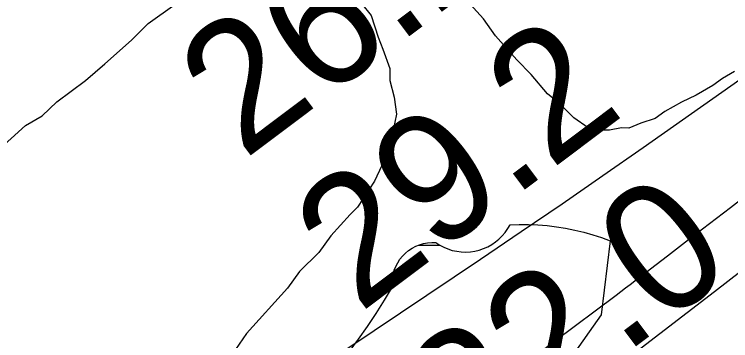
# Model space of a CAD drawing. Extents: x 3324104 to 3361979, y 612876 to 638273.
# Drawn here: x 3350757 to 3351130.3, y 619768.6 to 619938.4 of the extents above; entities that cross this region are included whole.
import ezdxf

# ---------------------------------------------------------------- set-up
doc = ezdxf.new("R2010")
doc.units = 0
for name, color, linetype in [('V-RIVR-EDGE', 7, 'Continuous'), ('V-RIVR-RANG', 7, 'Continuous'), ('V-SITE-VEGE', 7, 'Continuous'), ('V-TOPO-MAJR', 7, 'Continuous'), ('V-TOPO-MINR', 7, 'Continuous'), ('V-WETL-SWMP', 7, 'Continuous')]:
    doc.layers.add(name, color=color, linetype=linetype)

msp = doc.modelspace()

# ---------------------------------------------------------------- linework, layer by layer
at = {"layer": 'V-RIVR-EDGE'}
msp.add_spline([(3356051.95, 622889.63), (3356029.15, 622881.43), (3356012.46, 622875.66), (3355994.6, 622867.17), (3355977.52, 622859.07), (3355958.5, 622850.97), (3355948.4, 622843.24), (3355934.03, 622834.75), (3355904.12, 622817.76), (3355878.1, 622802.31), (3355856.74, 622790.34), (3355829.95, 622776.44), (3355805.11, 622765.65), (3355764.72, 622744.81), (3355744.14, 622733.61), (3355694.06, 622710.85), (3355668.43, 622698.12), (3355641.64, 622685), (3355605.15, 622669.19), (3355569.44, 622657.26), (3355539.17, 622646.47), (3355510.83, 622636.85), (3355482.11, 622628.39), (3355461.93, 622623.01), (3355442.52, 622614.14), (3355422.73, 622607.21), (3355409.53, 622603.36), (3355388.97, 622597.59), (3355371.88, 622589.49), (3355348.98, 622581.02), (3355297.71, 622547.02), (3355260.04, 622525.78), (3355211.1, 622494.49), (3355190.13, 622484.46), (3355184.7, 622482.92), (3355179.26, 622477.89), (3355174.21, 622475.58), (3355160.62, 622470.96), (3355143.54, 622463.63), (3355133.06, 622457.07), (3355125.67, 622450.49), (3355113.25, 622443.93), (3355096.93, 622433.11), (3355081.02, 622426.95), (3355064.32, 622419.23), (3355056.95, 622418.86), (3355048.8, 622414.62), (3355041.8, 622406.88), (3355036.76, 622406.5), (3355031.32, 622405.74), (3355027.05, 622404.2), (3355017.34, 622396.08), (3355010.74, 622394.93), (3355001.42, 622388.36), (3354988.6, 622379.09), (3354972.29, 622369.43), (3354947.44, 622356.31), (3354937.73, 622351.68), (3354926.08, 622343.56), (3354903.15, 622326.56), (3354891.11, 622318.06), (3354883.33, 622307.22), (3354879.44, 622304.12), (3354875.17, 622302.58), (3354867.8, 622299.11), (3354853.03, 622288.29), (3354842.54, 622279.01), (3354826.61, 622267.41), (3354807.2, 622259.71), (3354793.23, 622255.47), (3354765.68, 622249.73), (3354748.61, 622245.5), (3354734.63, 622239.33), (3354712.11, 622227.37), (3354697.74, 622218.87), (3354685.31, 622209.98), (3354640.65, 622184.5), (3354622.01, 622176.01), (3354616.19, 622175.25), (3354603.38, 622167.52), (3354578.92, 622157.11), (3354554.46, 622147.48), (3354537.39, 622142.87), (3354530.78, 622137.84), (3354500.11, 622122.79), (3354463.61, 622102.33), (3354417.79, 622078.79), (3354386.33, 622060.64), (3354340.11, 622032.44), (3354321.08, 622021.25), (3354284.96, 621998.84), (3354257, 621982.24), (3354217, 621958.68), (3354194.08, 621942.84), (3354176.99, 621931.63), (3354157.57, 621921.98), (3354141.64, 621910.39), (3354135.42, 621904.2), (3354130.36, 621897.62), (3354120.65, 621891.05), (3354103.96, 621882.95), (3354075.58, 621856.65), (3354044.89, 621835.39), (3354013.04, 621812.21), (3353971.47, 621781.67), (3353947.77, 621763.5), (3353941.17, 621763.52), (3353935.35, 621762.76), (3353929.53, 621760.06), (3353924.87, 621756.58), (3353920.59, 621751.55), (3353917.08, 621742.64), (3353910.48, 621741.49), (3353904.66, 621738.4), (3353893.78, 621731.06), (3353879.8, 621721.4), (3353866.19, 621708.64), (3353854.92, 621697.42), (3353843.26, 621687.75), (3353839.77, 621688.54), (3353831.23, 621686.23), (3353823.08, 621681.21), (3353818.03, 621677.34), (3353800.94, 621666.14), (3353790.85, 621663.06), (3353781.91, 621654.94), (3353777.63, 621651.85), (3353776.07, 621648.75), (3353775.67, 621643.71), (3353772.18, 621641), (3353755.87, 621632.13), (3353735.68, 621622.09), (3353718.58, 621608.17), (3353704.21, 621600.45), (3353694.12, 621596.6), (3353683.64, 621592.36), (3353671.21, 621584.25), (3353642.07, 621562.99), (3353598.95, 621534.01), (3353578.37, 621522.43), (3353556.23, 621507.75), (3353547.68, 621501.95), (3353525.93, 621489.21), (3353513.12, 621481.09), (3353497.18, 621468.34), (3353476.98, 621450.94), (3353453.28, 621436.65), (3353435.8, 621424.67), (3353404.72, 621401.09), (3353378.3, 621380.21), (3353361.59, 621368.62), (3353339.46, 621355.1), (3353319.65, 621342.35), (3353299.45, 621329.99), (3353283.54, 621324.6), (3353273.05, 621317.65), (3353254.77, 621295.98), (3353236.88, 621275.47), (3353219.39, 621258.83), (3353195.69, 621241.44), (3353168.49, 621221.34), (3353137.81, 621201.64), (3353112.17, 621185.03), (3353065.55, 621151.79), (3353022.05, 621122.82), (3352993.29, 621100.39), (3352956, 621073.34), (3352907.05, 621037.78), (3352853.8, 620991.77), (3352787.76, 620942.29), (3352749.68, 620913.3), (3352736.85, 620900.92), (3352733.34, 620892.79), (3352728.67, 620886.59), (3352718.96, 620881.19), (3352691.78, 620864.58), (3352660.31, 620841.78), (3352640.5, 620828.25), (3352623.39, 620811.23), (3352605.12, 620792.27), (3352593.46, 620783), (3352582.59, 620778.76), (3352566.29, 620771.43), (3352548.04, 620764.49), (3352522.41, 620750.98), (3352494.45, 620735.54), (3352482.41, 620727.04), (3352479.3, 620723.17), (3352476.96, 620717.36), (3352470.74, 620711.94), (3352455.99, 620707.33), (3352443.18, 620700.38), (3352419.1, 620685.7), (3352392.3, 620669.09), (3352362.78, 620650.94), (3352339.08, 620634.32), (3352315.38, 620615.38), (3352284.68, 620590.63), (3352258.65, 620571.31), (3352228.74, 620550.05), (3352193.39, 620527.65), (3352156.88, 620504.86), (3352131.63, 620487.47), (3352093.95, 620462.36), (3352049.28, 620432.99), (3351990.23, 620391.26), (3351936.63, 620357.26), (3351851.55, 620293.87), (3351833.29, 620281.51), (3351816.98, 620273.79), (3351794.06, 620257.95), (3351767.65, 620240.95), (3351719.86, 620206.17), (3351680.63, 620177.57), (3351657.32, 620160.56), (3351637.11, 620145.87), (3351623.13, 620135.44), (3351603.32, 620124.24), (3351588.57, 620120.01), (3351567.22, 620109.59), (3351552.08, 620103.43), (3351538.1, 620096.48), (3351523.73, 620086.43), (3351510.91, 620076.38), (3351503.52, 620069.81), (3351495.35, 620057.42), (3351486, 620042.32), (3351479.39, 620032.64), (3351469.67, 620022.58), (3351448.3, 620006.34), (3351431.59, 619994.75), (3351404.78, 619973.88), (3351377.97, 619951.84), (3351358.93, 619936.37), (3351332.12, 619915.5), (3351306.08, 619892.29), (3351274.58, 619858.25), (3351238.83, 619826.92), (3351215.12, 619805.65), (3351171.59, 619767.75), (3351145.54, 619739.51), (3351124.55, 619722.11), (3351105.9, 619707.81), (3351089.59, 619696.99), (3351079.49, 619691.2), (3351074.04, 619683.45), (3351058.1, 619666.43), (3351043.34, 619655.22), (3351015.36, 619633.96), (3350999.05, 619623.14), (3350992.05, 619617.34), (3350979.23, 619606.13), (3350966.01, 619594.53), (3350951.25, 619582.15), (3350935.7, 619567.84), (3350923.26, 619555.08), (3350910.05, 619544.25), (3350888.29, 619528.02), (3350846.74, 619504.08), (3350821.49, 619490.18), (3350811.39, 619483.61), (3350805.96, 619480.52), (3350800.9, 619473.16), (3350797.41, 619473.17), (3350793.92, 619474.35), (3350788.88, 619473.58), (3350786.93, 619472.04), (3350785.37, 619467.39), (3350785.36, 619462.73), (3350779.53, 619456.15), (3350765.93, 619445.72), (3350746.11, 619428.7), (3350722.4, 619408.98), (3350716.19, 619407.06), (3350713.08, 619403.96), (3350711.13, 619396.99), (3350708.79, 619391.57), (3350704.52, 619391.58), (3350693.26, 619385.79), (3350686.65, 619379.6), (3350679.64, 619368.37), (3350661.38, 619354.45), (3350648.56, 619344.4), (3350645.46, 619344.8), (3350638.47, 619339.39), (3350623.32, 619330.5), (3350616.33, 619326.26), (3350602.35, 619317.37), (3350598.83, 619308.85), (3350582.91, 619299.19), (3350553.77, 619276), (3350526.18, 619255.51), (3350493.55, 619231.94), (3350474.9, 619219.57), (3350474.5, 619213.76), (3350470.22, 619207.17), (3350458.96, 619202.55), (3350446.14, 619194.05), (3350441.09, 619189.79), (3350438.76, 619186.31), (3350434.48, 619180.89), (3350414.67, 619167.76), (3350401.46, 619159.26), (3350384.75, 619146.89), (3350369.6, 619133.74), (3350356.39, 619125.24), (3350350.95, 619119.05), (3350347.43, 619109.36), (3350338.1, 619097.75), (3350324.88, 619083.82), (3350308.55, 619069.9), (3350300.39, 619062.56), (3350296.13, 619062.57), (3350291.47, 619062.19), (3350274.77, 619050.6), (3350258.45, 619037.45), (3350251.84, 619032.81), (3350244.08, 619029.34), (3350233.61, 619028.21), (3350227.39, 619024.34), (3350220.39, 619016.99), (3350213, 619007.32), (3350202.12, 618996.87), (3350193.57, 618989.52), (3350179.6, 618985.29), (3350173.77, 618980.65), (3350164.84, 618977.96), (3350162.12, 618975.25), (3350159.39, 618971.38), (3350154.33, 618963.64), (3350145.78, 618953.19), (3350125.96, 618938.11), (3350102.66, 618923.05), (3350094.5, 618918.41), (3350086.34, 618913), (3350075.07, 618901.01), (3350064.19, 618892.12), (3350039.32, 618873.57), (3350021.84, 618861.59), (3350002.03, 618848.84), (3349991.94, 618844.21), (3349964.36, 618826.44), (3349938.72, 618807.11), (3349915.41, 618792.82), (3349892.5, 618778.92), (3349868.02, 618761.91), (3349852.49, 618753.03), (3349842.79, 618749.95), (3349830.35, 618739.13), (3349804.32, 618720.19), (3349777.9, 618697.76), (3349751.86, 618677.66), (3349729.72, 618661.43), (3349703.69, 618642.88), (3349678.84, 618629.75), (3349648.93, 618611.99), (3349624.46, 618594.99), (3349592.61, 618575.67), (3349570.48, 618564.87), (3349549.5, 618548.63), (3349505.21, 618518.11), (3349479.19, 618499.94), (3349471.42, 618494.53), (3349458.99, 618487.59), (3349438.4, 618472.12), (3349412.37, 618452.41), (3349379.73, 618429.61), (3349350.21, 618410.29), (3349303.2, 618374.73), (3349277.56, 618357.73), (3349263.97, 618347.29), (3349241.43, 618330.68), (3349226.67, 618319.85), (3349207.25, 618306.33), (3349193.17, 618293.54)], degree=3, dxfattribs=at)
at = {"layer": 'V-SITE-VEGE'}
for points in [[(3351132.36, 619908.76), (3351126.09, 619905.07), (3351121.07, 619901.36), (3351112.3, 619896.45), (3351104.78, 619892.76), (3351096.01, 619887.84), (3351090.98, 619884.14), (3351083.48, 619881.71), (3351077.22, 619879.27), (3351073.47, 619879.3), (3351067.23, 619878.1), (3351063.48, 619878.13), (3351061, 619879.4), (3351056.01, 619879.44), (3351048.56, 619884.49), (3351041.14, 619892.04), (3351034.94, 619897.08), (3351026.29, 619907.14), (3351018.86, 619914.68), (3351007.73, 619927.25), (3351001.57, 619936.04), (3350989.21, 619949.86)], [(3350747.7, 619867), (3350762.78, 619880.6), (3350771.56, 619885.52), (3350779.11, 619892.94), (3350794.17, 619904.05), (3350804.23, 619912.7), (3350818.05, 619925.07), (3350826.86, 619933.73), (3350840.67, 619943.6)], [(3350938, 619944.05), (3350942.94, 619937.77), (3350946.59, 619926.51), (3350949.03, 619920.25), (3350952.69, 619910.23), (3350952.64, 619904), (3350955.06, 619895.24), (3350956.24, 619886.5), (3350953.64, 619874.04), (3350951.08, 619865.33), (3350944.72, 619851.65), (3350935.88, 619838), (3350932.1, 619834.29), (3350922.03, 619823.14)], [(3350922.03, 619823.14), (3350915.72, 619814.46), (3350905.66, 619804.56), (3350899.35, 619795.88), (3350877.94, 619772.34), (3350870.36, 619761.18), (3350859, 619745.05), (3350851.43, 619735.13), (3350838.84, 619721.51), (3350830.01, 619710.35), (3350816.18, 619696.73), (3350807.35, 619685.58), (3350796.04, 619675.69), (3350779.68, 619658.35), (3350768.37, 619648.46), (3350753.27, 619633.61), (3350745.7, 619623.69), (3350734.37, 619611.31), (3350728.05, 619601.38)]]:
    msp.add_lwpolyline(points, dxfattribs=at)
at = {"layer": 'V-TOPO-MAJR'}
msp.add_lwpolyline([(3351551.52, 620197.14), (3351084.73, 619869.02), (3351063.64, 619854.3), (3351042.49, 619839.68), (3351021.24, 619825.2), (3350999.92, 619810.81), (3350708.04, 619615.24), (3350694.22, 619609.45), (3350680.46, 619607.09), (3350666.78, 619609.9), (3350653.15, 619616.13), (3350643.89, 619626.87), (3350638.33, 619638.45), (3350638.3, 619651.3), (3350641.97, 619664.99), (3350649.41, 619678.67), (3350649.32, 619686.7), (3350646.99, 619692.15), (3350641.27, 619693.73), (3350633.3, 619692.73), (3350422.84, 619538.3)], dxfattribs=at)
at = {"layer": 'V-TOPO-MINR'}
for points in [[(3351976.54, 620483.42), (3351682.77, 620260.49), (3351654.84, 620239.27), (3351626.94, 620218.02), (3351599.06, 620196.74), (3351571.2, 620175.44), (3351141.24, 619846.18), (3351130.29, 619837.79), (3351119.35, 619829.4), (3351108.4, 619821), (3351097.46, 619812.6), (3351080.44, 619799.52), (3351078.01, 619797.66), (3351075.57, 619795.81), (3351073.13, 619793.96), (3351070.68, 619792.13), (3351038.59, 619768.12), (3351020.09, 619754.29), (3351001.59, 619740.46), (3350983.07, 619726.65), (3350964.55, 619712.85), (3350549.5, 619403.67), (3350533.02, 619391.24), (3350516.63, 619378.69)], [(3351217.59, 619868.07), (3351121.83, 619794), (3351107.64, 619783.05), (3351093.44, 619772.12), (3351079.22, 619761.23), (3351064.98, 619750.35), (3350626.08, 619415.92), (3350611.63, 619404.91), (3350597.18, 619393.9), (3350582.73, 619382.89), (3350568.28, 619371.87), (3350542.68, 619352.37), (3350541.03, 619351.1), (3350537.74, 619348.56), (3350536.11, 619347.28), (3350519.84, 619334.5)]]:
    msp.add_lwpolyline(points, dxfattribs=at)
at = {"layer": 'V-WETL-SWMP'}
for p, q in [((3351012.82, 619824.94), (3351014.18, 619826.89)), ((3351014.18, 619826.89), (3351015.36, 619828.94)), ((3351015.36, 619828.94), (3351020.19, 619829.11)), ((3351020.19, 619829.11), (3351025.03, 619829.09)), ((3351025.03, 619829.09), (3351029.88, 619828.87)), ((3351029.88, 619828.87), (3351034.72, 619828.48)), ((3351034.72, 619828.48), (3351039.54, 619827.89)), ((3351039.54, 619827.89), (3351044.34, 619827.12)), ((3351044.34, 619827.12), (3351049.1, 619826.16)), ((3351009.6, 619821.46), (3351011.29, 619823.13)), ((3351011.29, 619823.13), (3351012.82, 619824.94)), ((3351049.1, 619826.16), (3351053.82, 619825.02)), ((3351053.82, 619825.02), (3351058.48, 619823.7)), ((3351058.48, 619823.7), (3351063.08, 619822.21)), ((3350968.23, 619818.51), (3350970.29, 619819.11)), ((3350970.29, 619819.11), (3350972.42, 619819.5)), ((3350972.42, 619819.5), (3350974.56, 619819.67)), ((3350974.56, 619819.67), (3350976.72, 619819.62)), ((3350976.72, 619819.62), (3350978.71, 619818.33)), ((3351005.81, 619818.61), (3351007.77, 619819.95)), ((3351007.77, 619819.95), (3351009.6, 619821.46)), ((3351067.6, 619820.54), (3351062.91, 619782.09)), ((3351063.08, 619822.21), (3351067.6, 619820.54)), ((3350960.87, 619814.12), (3350962.53, 619815.49)), ((3350962.53, 619815.49), (3350964.32, 619816.69)), ((3350964.32, 619816.69), (3350966.23, 619817.7)), ((3350966.23, 619817.7), (3350968.23, 619818.51)), ((3350967.71, 619818.3), (3350978.72, 619818.32)), ((3350978.71, 619818.33), (3350980.8, 619817.22)), ((3350980.8, 619817.22), (3350982.99, 619816.3)), ((3350982.99, 619816.3), (3350985.25, 619815.58)), ((3350985.25, 619815.58), (3350987.57, 619815.08)), ((3350997.01, 619815.18), (3350999.32, 619815.73)), ((3350999.32, 619815.73), (3351001.57, 619816.5)), ((3351001.57, 619816.5), (3351003.74, 619817.46)), ((3351003.74, 619817.46), (3351005.81, 619818.61)), ((3350958, 619810.91), (3350959.35, 619812.59)), ((3350959.35, 619812.59), (3350960.87, 619814.12)), ((3350987.57, 619815.08), (3350989.93, 619814.78)), ((3350989.93, 619814.78), (3350992.3, 619814.7)), ((3350992.3, 619814.7), (3350994.67, 619814.83)), ((3350994.67, 619814.83), (3350997.01, 619815.18)), ((3350955.84, 619807.18), (3350956.82, 619809.1)), ((3350956.82, 619809.1), (3350958, 619810.91)), ((3350954.48, 619803.1), (3350955.05, 619805.18)), ((3350955.05, 619805.18), (3350955.84, 619807.18)), ((3350953.96, 619798.83), (3350954.11, 619800.98)), ((3350954.11, 619800.98), (3350954.48, 619803.1)), ((3350949.89, 619789.67), (3350954.04, 619796.67)), ((3350954.04, 619796.67), (3350953.96, 619798.83)), ((3350945.56, 619782.77), (3350949.89, 619789.67)), ((3350941.05, 619776), (3350945.56, 619782.77)), ((3351062.91, 619782.09), (3351014.24, 619713.39)), ((3350936.36, 619769.34), (3350941.05, 619776)), ((3350931.51, 619762.8), (3350936.36, 619769.34))]:
    msp.add_line(p, q, dxfattribs=at)

# ---------------------------------------------------------------- texts
at = {"layer": 'V-RIVR-RANG'}
for s, p in [('26.2', (3350876.61, 619862.29)), ('29.2', (3350936.84, 619782.46)), ('22.0', (3350994.75, 619700.89))]:
    msp.add_text(s, height=67, rotation=36.8883, dxfattribs=at).set_placement(p)

doc.saveas('drawing.dxf')
